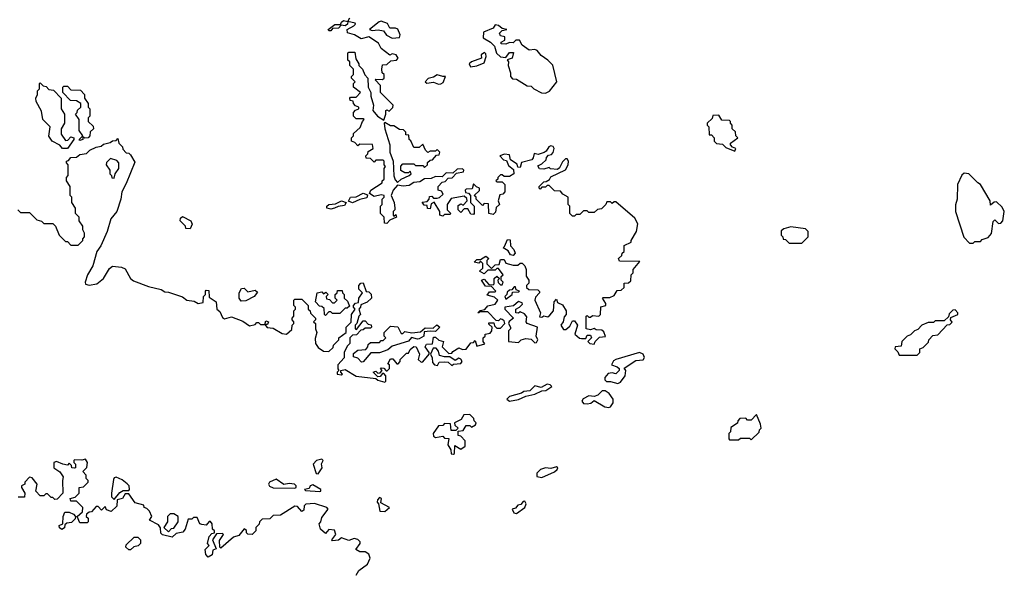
# Model space of a CAD drawing. Extents: x 1966327 to 2147849, y 395140 to 552178.
# Tile 290 of 316: x 2090511 to 2095968, y 445231 to 448289. Entities that reach past the tile are written whole.
import ezdxf

# ---------------------------------------------------------------- set-up
doc = ezdxf.new("R2010")
doc.units = 0

msp = doc.modelspace()

# ---------------------------------------------------------------- linework, layer by layer
at = {"layer": '0CON20XD'}
for points in [[(2093508.3, 447338.3), (2093475, 447340), (2093445, 447370), (2093435, 447370), (2093425, 447360), (2093405, 447360), (2093395, 447350), (2093390, 447355), (2093390, 447365), (2093415, 447390), (2093428.3, 447391.7), (2093446.4, 447403.6), (2093455, 447417.5), (2093535, 447457.5), (2093550, 447485), (2093552.5, 447505), (2093545, 447517.5), (2093535, 447517.5), (2093519.3, 447500.7), (2093503, 447467), (2093491.7, 447458.3), (2093453, 447463), (2093445, 447470), (2093415, 447460), (2093391.7, 447461.7), (2093381.7, 447478.3), (2093405, 447490), (2093428.3, 447511.7), (2093430, 447525), (2093441.7, 447538.3), (2093458.3, 447541.7), (2093467, 447553), (2093472.5, 447575), (2093466.7, 447586.7), (2093455, 447590), (2093442.5, 447585), (2093429.3, 447560.7), (2093417, 447553), (2093385, 447542.5), (2093361.7, 447548.3), (2093357, 447523), (2093348.3, 447511.7), (2093291.7, 447498.3), (2093285, 447470), (2093271.7, 447471.7), (2093268.3, 447488.3), (2093231.7, 447511.7), (2093225, 447540), (2093197, 447543), (2093172.5, 447535), (2093191.7, 447511.7), (2093208.3, 447508.3), (2093220.7, 447480.7), (2093248.3, 447458.3), (2093250, 447435), (2093225, 447420), (2093195, 447420), (2093185, 447430), (2093175, 447430), (2093160, 447415), (2093160, 447405), (2093150, 447395), (2093155, 447390), (2093185, 447390), (2093200, 447375), (2093200, 447335), (2093188.3, 447321.7), (2093171.7, 447318.3), (2093162.5, 447285), (2093170, 447265), (2093151.7, 447248.3), (2093147, 447223), (2093135, 447210), (2093110, 447215), (2093108.3, 447268.3), (2093085, 447270), (2093075, 447260), (2093040, 447295), (2093040, 447305), (2093030, 447315), (2093058.3, 447341.7), (2093060, 447355), (2093041.7, 447361.7), (2093025, 447380), (2093018.3, 447351.7), (2092985, 447350), (2092980, 447345), (2092981.7, 447331.7), (2092998.3, 447328.3), (2093010, 447315), (2093010, 447275), (2093030, 447255), (2093030, 447215), (2093025, 447210), (2093011.7, 447211.7), (2092995, 447240), (2092975, 447240), (2092955, 447220), (2092940, 447235), (2092941.7, 447258.3), (2092955, 447267.5), (2092968.3, 447261.7), (2092990, 447285), (2092988.3, 447298.3), (2092975, 447310), (2092901.7, 447298.3), (2092880, 447265), (2092880, 447235), (2092900, 447215), (2092895, 447210), (2092865, 447210), (2092855, 447200), (2092840, 447205), (2092840, 447225), (2092808.3, 447278.3), (2092791.7, 447268.3), (2092785, 447240), (2092771.7, 447241.7), (2092768.3, 447258.3), (2092751.7, 447261.7), (2092741.7, 447278.3), (2092768.3, 447281.7), (2092780, 447295), (2092781.7, 447308.3), (2092795, 447310), (2092805, 447300), (2092825, 447300), (2092837, 447303), (2092858.3, 447321.7), (2092848.3, 447338.3), (2092830, 447345), (2092830, 447365), (2092851.7, 447388.3), (2092868.3, 447391.7), (2092885, 447410), (2092908.3, 447411.7), (2092932.5, 447437.5), (2092970, 447445), (2092972.5, 447455), (2092965, 447462.5), (2092935, 447460), (2092911.7, 447438.3), (2092875, 447440), (2092851.7, 447418.3), (2092815, 447420), (2092791.7, 447408.3), (2092755, 447406.7), (2092729.2, 447390.8), (2092694.3, 447385.7), (2092670, 447370), (2092635.9, 447365.9), (2092605, 447372.5), (2092580, 447345), (2092570, 447315), (2092586.4, 447276.4), (2092590, 447245), (2092590, 447235), (2092580, 447225), (2092580, 447205), (2092585, 447200), (2092595, 447210), (2092600, 447195), (2092561.7, 447178.3), (2092545, 447160), (2092531.7, 447161.7), (2092530, 447195), (2092510, 447215), (2092510, 447255), (2092520, 447265), (2092520, 447295), (2092530, 447305), (2092530, 447315), (2092515, 447317.5), (2092475, 447308.8), (2092450, 447325), (2092457.5, 447345), (2092520, 447385), (2092520, 447395), (2092530, 447405), (2092530, 447465), (2092537.5, 447475), (2092530, 447485), (2092530, 447505), (2092525, 447510), (2092485, 447510), (2092475, 447500), (2092455, 447520), (2092431.7, 447521.7), (2092430, 447535), (2092440, 447545), (2092441.7, 447558.3), (2092470, 447575), (2092467, 447597), (2092395, 447600), (2092385, 447590), (2092368.3, 447608.3), (2092350, 447615), (2092350, 447635), (2092360, 447645), (2092361.7, 447658.3), (2092398.3, 447691.7), (2092410, 447725), (2092420, 447735), (2092415, 447740), (2092375, 447740), (2092360, 447755), (2092360, 447775), (2092371.7, 447788.3), (2092390, 447795), (2092390, 447805), (2092371.7, 447811.7), (2092360, 447825), (2092358.3, 447838.3), (2092341.7, 447841.7), (2092340, 447855), (2092345, 447860), (2092375, 447860), (2092400, 447885), (2092360, 447915), (2092360, 447935), (2092370, 447945), (2092350, 447965), (2092350, 447975), (2092360, 447985), (2092360, 448015), (2092340, 448035), (2092340, 448055), (2092330, 448065), (2092330, 448105), (2092335, 448110), (2092368.3, 448108.3), (2092373, 448073), (2092390, 448045), (2092390, 448035), (2092410, 448015), (2092423, 447983), (2092440, 447965), (2092442.5, 447915), (2092457.5, 447885), (2092457.5, 447865), (2092472.5, 447815), (2092467.5, 447785), (2092493.6, 447753.6), (2092528.3, 447731.7), (2092540, 447765), (2092540, 447785), (2092545, 447790), (2092558.3, 447781.7), (2092578.3, 447801.7), (2092580, 447815), (2092510, 447885), (2092510, 447925), (2092480, 447955), (2092485, 447960), (2092521.7, 447958.3), (2092530, 447965), (2092530, 447985), (2092520, 447995), (2092517.5, 448015), (2092521.7, 448038.3), (2092545, 448040), (2092568.3, 448061.7), (2092600, 448065), (2092607.5, 448075), (2092597.5, 448095), (2092575, 448100), (2092561.7, 448091.7), (2092515, 448130), (2092499.3, 448159.3), (2092445, 448193.8), (2092403.6, 448183.6), (2092365.6, 448205.6), (2092326.7, 448216.7), (2092326.2, 448235), (2092363.3, 448255), (2092372.5, 448265), (2092369.3, 448269.3), (2092330, 448280), (2092326.7, 448265), (2092315, 448256), (2092291.7, 448258.3), (2092277.7, 448242.3), (2092245, 448240), (2092235, 448227.5), (2092225, 448227.5), (2092220, 448235), (2092256.7, 448263.3), (2092288.3, 448261.7), (2092294, 448276), (2092305, 448283.8), (2092330, 448280), (2092340.9, 448299.1)], [(2092575, 448187.5), (2092615, 448190), (2092620, 448205), (2092606.7, 448236.7), (2092593, 448243), (2092563, 448243), (2092548.8, 448268.8), (2092515, 448280.8), (2092502.4, 448277.6), (2092450, 448235), (2092465, 448228.8), (2092497.5, 448232.5), (2092527.1, 448227.1), (2092543.9, 448203.9), (2092575, 448187.5)], [(2093425, 447882.5), (2093446.4, 447893.6), (2093487.5, 447945), (2093466.2, 448036.2), (2093437.5, 448065), (2093400.7, 448090.7), (2093378.3, 448118.3), (2093365, 448123.3), (2093335, 448120), (2093295, 448147.5), (2093280, 448175), (2093260, 448175), (2093245, 448160), (2093225, 448162.5), (2093205, 448153.3), (2093180, 448155), (2093180, 448165), (2093200, 448175), (2093200, 448195), (2093175, 448200), (2093170, 448215), (2093185, 448230), (2093210, 448235), (2093185, 448240), (2093165, 448257.5), (2093145, 448260), (2093135, 448242.5), (2093080.7, 448219.3), (2093079.3, 448189.3), (2093120, 448165), (2093143, 448143), (2093154, 448104), (2093175, 448082.5), (2093205, 448080), (2093225, 448107.5), (2093247, 448107), (2093240, 448075), (2093212.5, 448067.5), (2093220, 448055), (2093217.5, 448035), (2093230, 447995), (2093230, 447975), (2093241.7, 447961.7), (2093265, 447960), (2093323.3, 447923.3), (2093345, 447920), (2093360, 447905), (2093403, 447883), (2093425, 447882.5)], [(2093008.3, 448028.3), (2093045, 448033.8), (2093085, 448050), (2093096.7, 448085), (2093095, 448100), (2093087, 448107), (2093067.5, 448095), (2093070, 448075), (2093014.1, 448055.9), (2093002.5, 448045), (2093008.3, 448028.3)], [(2090775, 447574.3), (2090747.5, 447575), (2090733.6, 447593.6), (2090690, 447615), (2090673, 447643), (2090680, 447695), (2090640, 447735), (2090631.7, 447781.7), (2090602.5, 447835), (2090600, 447855), (2090610, 447875), (2090610, 447895), (2090620, 447905), (2090620, 447935), (2090625, 447940), (2090641.7, 447921.7), (2090658.3, 447918.3), (2090671.7, 447901.7), (2090698.3, 447898.3), (2090740, 447855), (2090740, 447795), (2090760, 447765), (2090760, 447715), (2090740, 447685), (2090740, 447655), (2090765, 447620), (2090778.3, 447621.7), (2090795, 447640), (2090810, 447635), (2090810, 447625), (2090775, 447574.3)], [(2092831.7, 447931.7), (2092845, 447933.3), (2092858.3, 447941.7), (2092870, 447975), (2092855, 447973.3), (2092825, 447983.3), (2092805, 447970), (2092775, 447963.3), (2092757.5, 447945), (2092767, 447937), (2092805, 447942.5), (2092831.7, 447931.7)], [(2090845, 447620), (2090840, 447625), (2090860, 447645), (2090840, 447675), (2090840, 447735), (2090820, 447765), (2090830, 447775), (2090831.7, 447788.3), (2090850, 447805), (2090850, 447825), (2090825, 447840), (2090791.7, 447841.7), (2090750, 447885), (2090750, 447915), (2090755, 447920), (2090775, 447920), (2090795, 447900), (2090848.3, 447898.3), (2090870, 447875), (2090870, 447855), (2090890, 447825), (2090890, 447805), (2090900, 447795), (2090900, 447755), (2090890, 447745), (2090890, 447725), (2090918.3, 447698.3), (2090920, 447685), (2090901.7, 447668.3), (2090900, 447645), (2090890, 447635), (2090872.5, 447632.5), (2090860, 447640), (2090860, 447625), (2090855, 447622.5), (2090845, 447620)], [(2092605, 447387.5), (2092624.2, 447405.8), (2092670, 447425), (2092680, 447435), (2092675, 447450), (2092665, 447440), (2092645, 447440), (2092623.6, 447453.6), (2092623, 447477), (2092635, 447490), (2092695, 447490), (2092705, 447480), (2092745, 447480), (2092755, 447470), (2092770, 447485), (2092771.7, 447498.3), (2092785, 447510), (2092798.3, 447511.7), (2092821.7, 447538.3), (2092835, 447540), (2092840, 447555), (2092825, 447570), (2092815, 447560), (2092785, 447560), (2092773, 447553), (2092760, 447565), (2092745, 447600), (2092725, 447580), (2092695, 447580), (2092678.3, 447618.3), (2092670, 447625), (2092668.3, 447648.3), (2092651.7, 447651.7), (2092650, 447665), (2092638.3, 447678.3), (2092615, 447680), (2092585, 447700), (2092565, 447700), (2092535, 447720), (2092530, 447715), (2092533.6, 447683.6), (2092562.5, 447595), (2092562.5, 447555), (2092580, 447505), (2092583.6, 447423.6), (2092591.7, 447401.7), (2092605, 447387.5)], [(2094475, 447560), (2094480, 447575), (2094461.7, 447581.7), (2094450, 447595), (2094450, 447605), (2094490, 447635), (2094480, 447645), (2094477, 447667), (2094460, 447685), (2094460, 447705), (2094450, 447715), (2094450, 447725), (2094445, 447730), (2094401.7, 447731.7), (2094385, 447760), (2094351.7, 447758.3), (2094348.3, 447741.7), (2094320, 447715), (2094320, 447705), (2094330, 447695), (2094331.7, 447651.7), (2094345, 447650), (2094360, 447635), (2094360, 447615), (2094373, 447603), (2094405, 447600), (2094425, 447580), (2094475, 447560)], [(2090500, 447235), (2090515, 447220), (2090565, 447220), (2090605, 447180), (2090631.7, 447171.7), (2090645, 447160), (2090695, 447160), (2090710, 447145), (2090730, 447095), (2090765, 447060), (2090775, 447060), (2090795, 447040), (2090835, 447040), (2090860, 447065), (2090860, 447075), (2090870, 447085), (2090870, 447105), (2090860, 447125), (2090860, 447145), (2090840, 447175), (2090840, 447195), (2090820, 447215), (2090820, 447245), (2090800, 447275), (2090800, 447305), (2090790, 447315), (2090790, 447365), (2090770, 447395), (2090770, 447415), (2090780, 447425), (2090780, 447485), (2090770, 447495), (2090770, 447505), (2090781.7, 447508.3), (2090795, 447526), (2090825, 447527.5), (2090845, 447542.5), (2090881.7, 447548.3), (2090900, 447565), (2090935, 447582.5), (2090961.7, 447588.3), (2090975, 447600), (2091011.7, 447608.3), (2091025, 447617.5), (2091045, 447620), (2091055, 447630), (2091060, 447605), (2091080, 447585), (2091081.7, 447571.7), (2091101.7, 447551.7), (2091115, 447550), (2091125, 447540), (2091149.3, 447499.3), (2091101.7, 447381.7)], [(2091035, 447410), (2091040, 447435), (2091060, 447465), (2091060, 447495), (2091048.3, 447508.3), (2091015, 447520), (2090991.7, 447498.3), (2090990, 447485), (2091010, 447455), (2091010, 447435), (2091020, 447425), (2091021.7, 447411.7), (2091035, 447410)], [(2095795, 447050), (2095805, 447060), (2095835, 447060), (2095845, 447070), (2095878.3, 447081.7), (2095896.4, 447103.6), (2095905, 447170), (2095915, 447180), (2095935, 447160), (2095948.3, 447161.7), (2095960, 447175), (2095967.5, 447225), (2095955, 447250), (2095925, 447280), (2095911.7, 447278.3), (2095891.7, 447261.7), (2095890, 447285), (2095836.4, 447376.4), (2095820, 447385), (2095770, 447435), (2095745, 447437.5), (2095733, 447427), (2095707.5, 447375), (2095706.7, 447295), (2095697, 447263), (2095697.5, 447225), (2095743, 447083), (2095775, 447050), (2095795, 447050)], [(2091101.7, 447381.7), (2091076.7, 447335), (2091072, 447295), (2091050, 447225), (2091016.2, 447185), (2090996.2, 447115), (2090961.2, 447035), (2090938, 447005), (2090915.9, 446924.1), (2090887.5, 446875), (2090873.3, 446835), (2090875, 446822.5), (2090895, 446817.5), (2090937.5, 446825), (2090976.2, 446855), (2091009.3, 446910.7), (2091025, 446922.5), (2091075, 446917.5), (2091095, 446907.5), (2091124.5, 446854.5), (2091141.1, 446841.1), (2091225, 446809.2), (2091295, 446794), (2091315, 446780), (2091335, 446778.8), (2091412.3, 446752.3), (2091437.5, 446735), (2091478, 446728), (2091500, 446715), (2091528.3, 446721.7), (2091530, 446755), (2091540, 446765), (2091540, 446785), (2091545, 446790), (2091558.3, 446788.3), (2091561.7, 446751.7), (2091600, 446725), (2091602.5, 446685), (2091620.7, 446670.7), (2091635, 446637.5), (2091645, 446630), (2091685, 446641.2), (2091747.5, 446617.5), (2091785, 446592.5), (2091815, 446600), (2091825, 446610), (2091835, 446610), (2091845, 446600), (2091870, 446600), (2091875, 446620), (2091890, 446615), (2091885, 446600), (2091870, 446600), (2091883, 446583), (2091915, 446580), (2091965, 446550), (2091990, 446545), (2092018.3, 446571.7), (2092020, 446595), (2092030, 446605), (2092030, 446615), (2092020, 446625), (2092020, 446635), (2092030, 446645), (2092030, 446675), (2092040, 446685), (2092040, 446695), (2092030, 446705), (2092030, 446735), (2092035, 446740), (2092075, 446740), (2092110, 446705), (2092110, 446685), (2092120, 446675), (2092121.7, 446661.7), (2092150, 446635), (2092150, 446625), (2092140, 446615), (2092150, 446605), (2092150, 446575), (2092157.5, 446555), (2092148.3, 446521.7), (2092150, 446495), (2092165, 446472.5), (2092195, 446452.5), (2092225, 446450), (2092248.3, 446471.7), (2092250, 446485), (2092280, 446515), (2092280, 446525), (2092320, 446555), (2092320, 446585), (2092347, 446613), (2092350, 446655), (2092370, 446685), (2092360, 446695), (2092360, 446705), (2092371.7, 446718.3), (2092388.3, 446721.7), (2092390, 446745), (2092410, 446775), (2092390, 446795), (2092390, 446815), (2092401.7, 446828.3), (2092415, 446830), (2092431.7, 446781.7), (2092445, 446780), (2092458.3, 446768.3), (2092460, 446745), (2092437, 446723), (2092401.7, 446708.3), (2092400, 446695), (2092390, 446685), (2092400, 446655), (2092390, 446645), (2092380, 446605), (2092370, 446595), (2092370, 446575), (2092378.3, 446571.7), (2092415, 446620), (2092425, 446620), (2092441.7, 446601.7), (2092458.3, 446598.3), (2092460, 446585), (2092455, 446580), (2092425, 446580), (2092415, 446570), (2092401.7, 446568.3), (2092378.3, 446541.7), (2092355, 446540), (2092340, 446525), (2092340, 446495), (2092325, 446480), (2092308.8, 446445), (2092310, 446415), (2092274, 446375), (2092273.3, 446353.3), (2092280, 446345), (2092270, 446335), (2092270, 446325), (2092295, 446320), (2092300, 446325), (2092290, 446335), (2092290, 446345), (2092315, 446350), (2092375, 446312.5), (2092485, 446300), (2092495, 446290), (2092535, 446280), (2092540, 446285), (2092540, 446315), (2092528.3, 446328.3), (2092521.7, 446328.3), (2092508.3, 446311.7), (2092495, 446310), (2092470, 446335), (2092485, 446340), (2092495, 446330), (2092508.3, 446331.7), (2092520, 446345), (2092510, 446355), (2092515, 446360), (2092528.3, 446358.3), (2092541.7, 446341.7), (2092548.3, 446341.7), (2092560, 446355), (2092560, 446375), (2092551.7, 446381.7), (2092565, 446410), (2092578.3, 446408.3), (2092601.7, 446381.7), (2092608.3, 446381.7), (2092620, 446395), (2092620, 446405), (2092655, 446440), (2092665, 446440), (2092675, 446460), (2092695, 446477.5), (2092707.5, 446475), (2092726.7, 446435), (2092720, 446405), (2092735, 446390), (2092745, 446392.5), (2092780, 446435), (2092780, 446445), (2092757.5, 446475), (2092765, 446490), (2092798.3, 446491.7), (2092805, 446530), (2092815, 446530), (2092833, 446513), (2092860, 446505), (2092852.5, 446475), (2092888.3, 446438.3), (2092905, 446440), (2092910.7, 446449.3), (2092945, 446470), (2092965, 446460), (2092985, 446462.5), (2093011.7, 446498.3), (2093025, 446500), (2093035, 446510), (2093045, 446480), (2093088.3, 446491.7), (2093080, 446505), (2093080, 446525), (2093090, 446535), (2093090, 446545), (2093118.3, 446551.7), (2093127.5, 446565), (2093130, 446585), (2093111.7, 446601.7), (2093111.7, 446608.3), (2093138.3, 446608.3), (2093141.7, 446591.7), (2093155, 446580), (2093175, 446580), (2093200, 446605), (2093195, 446620), (2093185, 446627.5), (2093175, 446630), (2093165, 446620), (2093151.7, 446621.7), (2093105, 446670), (2093060, 446670), (2093056.7, 446663.3), (2093050, 446665), (2093063, 446677), (2093088.3, 446681.7), (2093105, 446702.5), (2093145, 446712.5), (2093160, 446735), (2093141.7, 446751.7), (2093101.7, 446761.7), (2093115, 446780), (2093145, 446780), (2093150, 446785), (2093125, 446810), (2093091.7, 446811.7), (2093070, 446845), (2093085, 446850), (2093111.7, 446821.7), (2093135, 446820), (2093140, 446825), (2093140, 446855), (2093155, 446867.5), (2093170, 446855), (2093160, 446845), (2093161.7, 446831.7), (2093175, 446820), (2093185, 446820), (2093190, 446835), (2093180, 446845), (2093180, 446865), (2093190, 446875), (2093165, 446910), (2093155, 446910), (2093145, 446900), (2093105, 446900), (2093085, 446880), (2093060, 446895), (2093077.5, 446912.5), (2093078.3, 446938.3), (2093065, 446950), (2093055, 446940), (2093030, 446945), (2093045, 446960), (2093065, 446960), (2093095, 446977.5), (2093110, 446965), (2093100, 446955), (2093100, 446935), (2093125, 446910), (2093145, 446930), (2093168.3, 446931.7), (2093175, 446960), (2093195, 446960), (2093205, 446940), (2093245, 446927.5), (2093271.7, 446928.3), (2093285, 446940), (2093295, 446940), (2093310, 446925), (2093317.5, 446905), (2093318.3, 446868.3), (2093332.5, 446845), (2093331.7, 446828.3), (2093320, 446815), (2093320, 446805), (2093333, 446793), (2093381.7, 446791.7), (2093391.7, 446781.7), (2093392.5, 446775), (2093369.3, 446750.7), (2093366.2, 446735), (2093397.5, 446665), (2093391.7, 446641.7), (2093405, 446640), (2093415, 446647.5), (2093437.5, 446642.5), (2093448.3, 446651.7), (2093470, 446675), (2093472.5, 446725), (2093485, 446740), (2093491.7, 446721.7), (2093518.3, 446708.3), (2093540, 446675), (2093540, 446655), (2093528.3, 446641.7), (2093522.5, 446615), (2093510, 446595), (2093525, 446572.5), (2093538.3, 446571.7), (2093559.3, 446590.7), (2093575, 446620), (2093585, 446620), (2093602.5, 446595), (2093587.5, 446545), (2093613.9, 446523.9), (2093625, 446522.5), (2093647.5, 446522.5), (2093655, 446540), (2093675, 446540), (2093680, 446525), (2093660, 446505), (2093670, 446495), (2093695, 446490), (2093700, 446505), (2093725, 446530), (2093757, 446533), (2093748.3, 446558.3), (2093737.5, 446567.5), (2093705, 446570), (2093695, 446577.5), (2093675, 446570), (2093650, 446575), (2093650, 446645), (2093655, 446650), (2093665, 446640), (2093675, 446640), (2093685, 446650), (2093720, 446645), (2093730, 446655), (2093731.7, 446698.3), (2093760, 446705), (2093760, 446715), (2093740, 446745), (2093745, 446750), (2093781.7, 446748.3), (2093805, 446760), (2093821.7, 446788.3), (2093845, 446790), (2093860, 446805), (2093861.7, 446828.3), (2093885, 446830), (2093898.3, 446841.7), (2093900, 446875), (2093910, 446885), (2093910, 446905), (2093948.3, 446948.3), (2093835, 446950), (2093830, 446965), (2093848.3, 446981.7), (2093850, 446995), (2093860, 447005), (2093861.7, 447038.3), (2093900, 447055), (2093900, 447065), (2093930, 447115), (2093937, 447157), (2093919.3, 447189.3), (2093815, 447280), (2093805, 447280), (2093795, 447270), (2093785, 447280), (2093765, 447280), (2093760, 447265), (2093735, 447240), (2093713, 447237), (2093695, 447220), (2093665, 447220), (2093655, 447230), (2093635, 447230), (2093615, 447210), (2093595, 447210), (2093585, 447200), (2093575, 447200), (2093560, 447215), (2093560, 447255), (2093550, 447265), (2093550, 447305), (2093521.7, 447321.7), (2093508.3, 447338.3)], [(2092235, 447238), (2092212.5, 447245), (2092213.3, 447255), (2092225, 447263.8), (2092261.7, 447268.3), (2092294.1, 447285.9), (2092320, 447275), (2092310.7, 447259.3), (2092275, 447253.8), (2092255, 447243.8), (2092235, 447238)], [(2092355, 447273.8), (2092333, 447283), (2092343.9, 447306.1), (2092375, 447306.7), (2092415, 447326.7), (2092438.3, 447318.3), (2092435, 447302.5), (2092395, 447292.5), (2092355, 447273.8)], [(2091455, 447130), (2091431.7, 447131.7), (2091430, 447145), (2091400, 447175), (2091401.7, 447188.3), (2091412.5, 447197.5), (2091460, 447175), (2091467.5, 447155), (2091455, 447130)], [(2094845, 447050), (2094880, 447085), (2094880, 447115), (2094865, 447130), (2094785, 447140), (2094745, 447130), (2094731.7, 447118.3), (2094730, 447095), (2094740, 447085), (2094741.7, 447071.7), (2094755, 447070), (2094775, 447050), (2094845, 447050)], [(2093245, 446982.5), (2093230, 446985), (2093218.3, 447008.3), (2093190, 447025), (2093198.3, 447031.7), (2093215, 447070), (2093228.3, 447068.3), (2093230, 447035), (2093250, 447015), (2093257.5, 446995), (2093245, 446982.5)], [(2091738.3, 446728.3), (2091727.5, 446745), (2091727.5, 446775), (2091740.7, 446799.3), (2091755, 446800), (2091775, 446780), (2091815, 446790), (2091828.3, 446778.3), (2091810, 446755), (2091765, 446730), (2091738.3, 446728.3)], [(2092205, 446650), (2092200, 446655), (2092198.3, 446688.3), (2092185, 446700), (2092171.7, 446701.7), (2092150, 446725), (2092160, 446775), (2092185, 446780), (2092195, 446770), (2092208.3, 446778.3), (2092220, 446765), (2092210, 446755), (2092211.7, 446741.7), (2092228.3, 446738.3), (2092245, 446720), (2092255, 446720), (2092270, 446735), (2092260, 446745), (2092260, 446765), (2092270, 446775), (2092271.7, 446788.3), (2092298.3, 446788.3), (2092300, 446775), (2092310, 446765), (2092310, 446745), (2092328.3, 446728.3), (2092338.3, 446701.7), (2092325, 446690), (2092315, 446690), (2092285, 446660), (2092245, 446660), (2092235, 446670), (2092225, 446670), (2092205, 446650)], [(2093205, 446740), (2093240, 446765), (2093241.7, 446778.3), (2093275, 446780), (2093280, 446785), (2093261.7, 446791.7), (2093258.3, 446808.3), (2093251.7, 446808.3), (2093238.3, 446791.7), (2093225, 446790), (2093211.7, 446778.3), (2093210, 446765), (2093200, 446755), (2093205, 446740)], [(2093365, 446497.5), (2093375, 446500), (2093382.5, 446515), (2093372.5, 446535), (2093380, 446585), (2093322.5, 446605), (2093317.5, 446615), (2093321.7, 446641.7), (2093308.3, 446658.3), (2093285, 446670), (2093275, 446662.5), (2093260, 446665), (2093260, 446685), (2093280, 446695), (2093297, 446713), (2093295, 446720), (2093275, 446727.5), (2093247, 446703), (2093200, 446695), (2093200, 446685), (2093247.5, 446635), (2093223.6, 446616.4), (2093220, 446605), (2093230, 446585), (2093230, 446575), (2093220, 446565), (2093220, 446505), (2093275, 446500), (2093290, 446515), (2093315, 446522.5), (2093345, 446517.5), (2093365, 446497.5)], [(2095485, 446430), (2095500, 446445), (2095500, 446465), (2095518.3, 446471.7), (2095548.3, 446501.7), (2095550, 446515), (2095571.7, 446538.3), (2095598.3, 446541.7), (2095651.7, 446598.3), (2095665, 446600), (2095678.3, 446611.7), (2095670, 446625), (2095671.7, 446638.3), (2095710, 446655), (2095710, 446665), (2095695, 446680), (2095681.7, 446678.3), (2095661.7, 446658.3), (2095658.3, 446641.7), (2095635, 446620), (2095585, 446620), (2095575, 446610), (2095545, 446610), (2095510, 446595), (2095488.3, 446571.7), (2095470, 446565), (2095448.3, 446541.7), (2095430, 446535), (2095400, 446505), (2095395, 446480), (2095362.5, 446475), (2095360, 446465), (2095378.3, 446448.3), (2095385, 446430), (2095485, 446430)], [(2092405, 446390), (2092385, 446412.5), (2092360.7, 446420.7), (2092360.7, 446439.3), (2092385, 446457.5), (2092428.3, 446461.7), (2092440, 446475), (2092441.7, 446488.3), (2092455, 446500), (2092505, 446500), (2092515, 446510), (2092525, 446510), (2092540, 446525), (2092530, 446535), (2092530, 446555), (2092565, 446590), (2092606.7, 446586.7), (2092625, 446550), (2092635, 446550), (2092645, 446560), (2092685, 446552.5), (2092731.7, 446558.3), (2092758.3, 446581.7), (2092801.7, 446578.3), (2092822.5, 446597.5), (2092840, 446585), (2092815, 446560), (2092785, 446563.3), (2092751.7, 446558.3), (2092750, 446535), (2092725, 446520), (2092715, 446517.5), (2092683, 446527), (2092665, 446507.5), (2092575, 446480), (2092551.7, 446458.3), (2092505, 446443.3), (2092456.7, 446443.3), (2092415, 446392.5), (2092405, 446390)], [(2092905, 446372.5), (2092915, 446380), (2092955, 446382.5), (2092962.5, 446395), (2092956.4, 446406.4), (2092945, 446412.5), (2092925, 446400), (2092895, 446420), (2092865, 446420), (2092838.3, 446428.3), (2092831.7, 446451.7), (2092818.3, 446468.3), (2092801.7, 446468.3), (2092787.5, 446435), (2092797.5, 446415), (2092798.3, 446388.3), (2092810, 446375), (2092827, 446373), (2092835, 446390), (2092865, 446392.5), (2092885, 446390), (2092905, 446372.5)], [(2093825, 446272), (2093839.7, 446280.3), (2093866.7, 446315), (2093870, 446345), (2093861.7, 446358.3), (2093925, 446400), (2093966.7, 446403.3), (2093973.9, 446416.1), (2093966.9, 446435), (2093945, 446444.4), (2093814.1, 446405.9), (2093802.3, 446397.7), (2093790, 446375), (2093822.5, 446365), (2093832.5, 446355), (2093832.5, 446345), (2093815, 446326.7), (2093795, 446331.2), (2093772.5, 446327.5), (2093753.9, 446306.1), (2093753.6, 446293.6), (2093763.6, 446283.6), (2093785, 446284), (2093825, 446272)], [(2093225, 446174), (2093275, 446183.3), (2093315, 446202.5), (2093365, 446212.5), (2093405, 446232.5), (2093426.4, 446233.6), (2093460, 446255), (2093450, 446265), (2093435, 446268), (2093400.7, 446249.3), (2093365, 446260), (2093338.6, 446231.4), (2093305, 446228), (2093291.2, 446218.8), (2093225, 446200), (2093210, 446185), (2093225, 446174)], [(2093775, 446138.9), (2093785, 446143.1), (2093800.6, 446165), (2093799.2, 446185), (2093777.8, 446217.8), (2093755, 446232.2), (2093739.1, 446230.9), (2093715, 446208), (2093695, 446200), (2093665, 446203.3), (2093632.7, 446187.3), (2093626.2, 446175), (2093635, 446161.2), (2093655, 446160), (2093676.2, 446163.8), (2093695, 446177.5), (2093752.8, 446142.8), (2093775, 446138.9)], [(2092915, 445880), (2092920, 445885), (2092921.7, 445928.3), (2092955, 445907.5), (2092980, 445925), (2092980, 445955), (2092955, 445980), (2092940, 445985), (2092941.7, 446008.3), (2092968.3, 446011.7), (2092985, 446040), (2093005, 446040), (2093015, 446030), (2093037, 446043), (2093040, 446055), (2093030, 446065), (2093028.3, 446078.3), (2093005, 446100), (2092971.7, 446098.3), (2092956.7, 446073.3), (2092920, 446055), (2092921.7, 446041.7), (2092940, 446025), (2092928.3, 446011.7), (2092901.7, 446011.7), (2092898.3, 446048.3), (2092865, 446050), (2092855, 446040), (2092831.7, 446038.3), (2092802.5, 445995), (2092805, 445980), (2092815, 445972.5), (2092855, 445980), (2092865, 445970), (2092888.3, 445968.3), (2092883, 445933), (2092900, 445905), (2092901.7, 445881.7), (2092915, 445880)], [(2094565, 445960), (2094608.3, 446001.7), (2094610, 446015), (2094620, 446025), (2094617, 446047), (2094595, 446100), (2094565, 446070), (2094545, 446070), (2094535, 446080), (2094501.7, 446078.3), (2094490, 446065), (2094488.3, 446051.7), (2094451.7, 446028.3), (2094450, 446005), (2094440, 445995), (2094440, 445965), (2094445, 445960), (2094495, 445960), (2094505, 445970), (2094555, 445970), (2094565, 445960)], [(2091850, 445515), (2091840, 445505), (2091838.3, 445491.7), (2091820, 445475), (2091820, 445455), (2091800, 445435), (2091775, 445437.5), (2091767.5, 445445), (2091767, 445457), (2091755, 445467.5), (2091725, 445430), (2091695, 445420), (2091625, 445360), (2091620, 445365), (2091618.3, 445401.7), (2091640, 445435), (2091635, 445440), (2091601.7, 445438.3), (2091580, 445405), (2091600, 445355), (2091581.7, 445348.3), (2091578.3, 445321.7), (2091555, 445310), (2091542.5, 445325), (2091538.3, 445351.7), (2091560, 445375), (2091552.5, 445385), (2091560, 445425), (2091575, 445440), (2091590, 445445), (2091590, 445455), (2091580, 445465), (2091577.5, 445495), (2091568.3, 445508.3), (2091561.7, 445508.3), (2091545, 445487.5), (2091520.7, 445490.7), (2091510, 445495), (2091495, 445530), (2091475, 445530), (2091465, 445520), (2091445, 445520), (2091427.5, 445465), (2091415, 445447.5), (2091378.3, 445441.7), (2091355, 445420), (2091303, 445433), (2091292.5, 445442.5), (2091291.7, 445471.7), (2091279.3, 445489.3), (2091230, 445515), (2091242.5, 445535), (2091230, 445565), (2091215, 445580), (2091200, 445585), (2091198.3, 445598.3), (2091150.7, 445610.7), (2091115, 445660), (2091095, 445660), (2091080, 445635), (2091051.7, 445628.3), (2091048.3, 445591.7), (2091017, 445563), (2090991.7, 445571.7), (2090985, 445590), (2090965, 445570), (2090945, 445590), (2090935, 445590), (2090908.3, 445561.7), (2090895, 445560), (2090881.7, 445548.3), (2090880, 445535), (2090890, 445525), (2090890, 445505), (2090885, 445500), (2090845, 445500), (2090830, 445535), (2090858.3, 445561.7), (2090860, 445585), (2090825, 445620), (2090795, 445620), (2090790, 445635), (2090818.3, 445641.7), (2090840, 445665), (2090840, 445695), (2090865, 445700), (2090890, 445725), (2090890, 445735), (2090880, 445745), (2090880, 445765), (2090860, 445785), (2090883.8, 445806.2), (2090887.5, 445835), (2090875, 445852.5), (2090855, 445847.5), (2090815, 445850), (2090810, 445845), (2090810, 445835), (2090820, 445825), (2090820, 445805), (2090815, 445802.5), (2090800, 445805), (2090798.3, 445818.3), (2090785, 445830), (2090775, 445820), (2090750, 445825), (2090715, 445840), (2090700, 445835), (2090700, 445805), (2090733, 445783), (2090752.5, 445755), (2090747.5, 445735), (2090750, 445665), (2090718.3, 445631.7), (2090705, 445630), (2090695, 445640), (2090685, 445640), (2090665, 445660), (2090655, 445660), (2090645, 445650), (2090625, 445650), (2090600, 445675), (2090607.5, 445715), (2090579.3, 445749.3), (2090565, 445752.5), (2090540, 445725), (2090540, 445715), (2090520, 445705), (2090520, 445695), (2090540, 445665), (2090538.3, 445641.7), (2090501.7, 445641.7)], [(2092165, 445772.5), (2092187.5, 445805), (2092183.8, 445826.2), (2092192.5, 445845), (2092185, 445852.5), (2092155, 445846.2), (2092137.5, 445825), (2092153, 445773), (2092165, 445772.5)], [(2093405, 445751.2), (2093475, 445782), (2093490, 445795), (2093492.5, 445805), (2093485, 445810), (2093455, 445802), (2093425, 445804), (2093397.5, 445795), (2093377.5, 445775), (2093377.5, 445757.5), (2093405, 445751.2)], [(2091035, 445630), (2091065, 445667.5), (2091085, 445680), (2091115, 445680), (2091120, 445685), (2091117.5, 445705), (2091106.4, 445716.4), (2091078.3, 445738.3), (2091045, 445752.5), (2091035, 445750), (2091030.7, 445739.3), (2091020, 445665), (2091020, 445645), (2091035, 445630)], [(2092035, 445692.5), (2092042.5, 445695), (2092042.5, 445705), (2092033.6, 445713.6), (2092005, 445717.5), (2091975, 445712.5), (2091931.7, 445741.7), (2091895, 445725.6), (2091890.6, 445715), (2091895, 445703.1), (2091915, 445693.9), (2092035, 445692.5)], [(2092175, 445674.2), (2092180, 445675), (2092180, 445685), (2092135, 445710), (2092120, 445705), (2092115, 445690), (2092090, 445685), (2092095, 445680), (2092175, 445674.2)], [(2092375, 445210), (2092390, 445235), (2092438.3, 445271.7), (2092452.5, 445305), (2092446.1, 445326.1), (2092425, 445340), (2092395, 445340), (2092373, 445353), (2092397.5, 445385), (2092397.5, 445395), (2092385, 445407.5), (2092365, 445412.5), (2092335, 445402.5), (2092295, 445416.7), (2092277, 445403), (2092245, 445400), (2092240, 445405), (2092262.5, 445435), (2092255, 445460), (2092225, 445462.5), (2092205, 445440), (2092177.5, 445465), (2092170, 445495), (2092180, 445505), (2092185, 445530), (2092220, 445575), (2092213.3, 445585), (2092145, 445607.7), (2092096.7, 445603.3), (2092087.5, 445595), (2092085, 445570), (2092075, 445562.5), (2092050, 445590), (2092035, 445592.5), (2091957, 445543), (2091915, 445540), (2091897, 445523), (2091855, 445520), (2091850, 445515)], [(2092535, 445562), (2092560, 445585), (2092511.7, 445611.7), (2092516.7, 445635), (2092505, 445640), (2092493.3, 445626.7), (2092492.5, 445615), (2092500, 445605), (2092507.5, 445565), (2092535, 445562)], [(2093265, 445552.5), (2093310, 445585), (2093317.5, 445605), (2093310, 445620), (2093301.7, 445618.3), (2093288.3, 445601.7), (2093271.7, 445598.3), (2093258.3, 445581.7), (2093240, 445575), (2093250, 445555), (2093265, 445552.5)], [(2090745, 445462.5), (2090731.7, 445471.7), (2090730, 445485), (2090750, 445495), (2090752.5, 445535), (2090761.7, 445558.3), (2090785, 445560), (2090808.3, 445548.3), (2090820, 445535), (2090818.3, 445521.7), (2090798.3, 445501.7), (2090772.5, 445497.5), (2090761.7, 445488.3), (2090758.3, 445471.7), (2090745, 445462.5)], [(2091335, 445450), (2091351.7, 445468.3), (2091365, 445470), (2091390, 445505), (2091390, 445535), (2091365, 445550), (2091345, 445550), (2091330, 445535), (2091330, 445505), (2091310, 445475), (2091335, 445450)], [(2091125, 445350), (2091115, 445350), (2091100, 445365), (2091101.7, 445378.3), (2091145, 445420), (2091165, 445420), (2091180, 445405), (2091180, 445385), (2091167, 445373), (2091143, 445367), (2091125, 445350)]]:
    msp.add_lwpolyline(points, dxfattribs=at)

doc.saveas('drawing.dxf')
